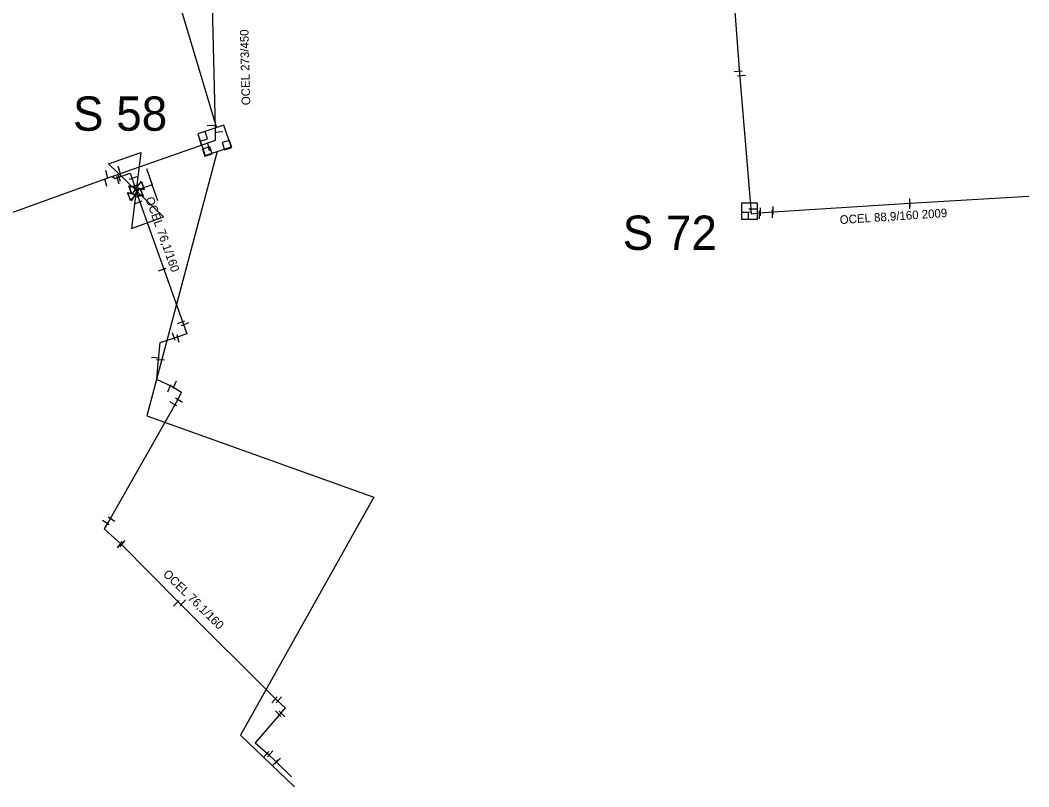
# Model space of a CAD drawing. Extents: x -642943 to -623314, y -1138561 to -1113539.
# Drawn here: x -642129.7 to -642041.4, y -1114481.9 to -1114414.7 of the extents above; entities that cross this region are included whole.
import ezdxf

# ---------------------------------------------------------------- set-up
doc = ezdxf.new("R2010")
doc.units = 0
for name, color, linetype in [('horkovod armatury', 7, 'Continuous'), ('horkovod dimenze', 7, 'Continuous'), ('horkovod předisol', 7, 'Continuous'), ('horkovod sváry', 7, 'Continuous'), ('horkovod trasa', 7, 'Continuous'), ('horkovod zrušený', 7, 'Continuous'), ('horkovod číslo šachty', 7, 'Continuous'), ('horkovod šachty', 7, 'Continuous')]:
    doc.layers.add(name, color=color, linetype=linetype)

# ---------------------------------------------------------------- blocks, each defined once
blk = doc.blocks.new('SPH')
at = {"layer": 'horkovod sváry'}
blk.add_line((0, -0.035), (0, 0.035), dxfattribs=at)
blk = doc.blocks.new('SPH_1')
at = {"layer": 'horkovod sváry'}
blk.add_line((0.0001, -0.035), (-0.0001, 0.035), dxfattribs=at)
blk = doc.blocks.new('POINT_DISPLAY')
blk.add_line((0, 0), (0, 0))
blk = doc.blocks.new('SH')
at = {"layer": 'horkovod armatury'}
for p, q in [((-0.0568, -0.0385), (-0.0564, 0.0379)), ((-0.0564, 0.0379), (0, 0)), ((0.0007, -0.0004), (0.0582, 0.0375)), ((0.0582, 0.0375), (0.0581, -0.0389)), ((0.0007, -0.0004), (-0.0568, -0.0385)), ((0.0581, -0.0389), (0.0007, -0.0004))]:
    blk.add_line(p, q, dxfattribs=at)
blk = doc.blocks.new('SCH_01_109')
at = {"layer": 'horkovod armatury'}
for p, q in [((10, 5), (-10, -5)), ((-10, -5), (-10, 5)), ((-10, 5), (10, -5)), ((-5, 5), (0, 5)), ((0, 5), (0, 0)), ((5, 5), (0, 5)), ((10, -5), (10, 5))]:
    blk.add_line(p, q, dxfattribs=at)

msp = doc.modelspace()

# ---------------------------------------------------------------- linework, layer by layer
at = {"layer": 'horkovod předisol'}
for points in [[(-642109.125, -1114364.941), (-642115.454, -1114366.083), (-642116.314, -1114366.283), (-642116.187, -1114367.268), (-642113.438, -1114379.86), (-642111.749, -1114392.705), (-642110.279, -1114404.55), (-642110.24, -1114405.532), (-642111.178, -1114405.606), (-642113.084, -1114405.75), (-642113.051, -1114407.106), (-642112.928, -1114412.232), (-642112.64, -1114424.23), (-642112.615, -1114425.268), (-642113.543, -1114425.603), (-642121.607, -1114428.417)], [(-642041.387, -1114430.188), (-642051.802, -1114430.795), (-642063.781, -1114431.549), (-642064.924, -1114431.643), (-642065.681, -1114431.727), (-642065.697, -1114431.257), (-642066.698, -1114419.408), (-642067.588, -1114407.377), (-642068.487, -1114395.37), (-642069.1, -1114387.858), (-642069.235, -1114386.102), (-642067.171, -1114385.989), (-642066.377, -1114385.896), (-642066.369, -1114385.119)], [(-642121.607, -1114428.417), (-642122.19, -1114428.614), (-642133.371, -1114432.662), (-642140.552, -1114435.261), (-642151.851, -1114439.352), (-642153.318, -1114439.929), (-642153.758, -1114440.102)], [(-642121.607, -1114428.417), (-642121.393, -1114428.604), (-642120.073, -1114428.132), (-642119.768, -1114428.983), (-642119.302, -1114430.402), (-642117.117, -1114436.526), (-642115.417, -1114441.291), (-642115.109, -1114442.21), (-642116.05, -1114442.526), (-642117.481, -1114442.976), (-642117.626, -1114444.406), (-642117.776, -1114446.176), (-642116.399, -1114446.807), (-642115.57, -1114447.302), (-642116.047, -1114448.203), (-642121.948, -1114458.6), (-642122.346, -1114459.281), (-642120.855, -1114460.629), (-642115.739, -1114465.796), (-642107.229, -1114474.275), (-642106.498, -1114474.949), (-642106.934, -1114475.471), (-642109.12, -1114478.034), (-642107.985, -1114479.023), (-642107.281, -1114479.689), (-642105.957, -1114480.995)]]:
    msp.add_lwpolyline(points, dxfattribs=at)
at = {"layer": 'horkovod trasa'}
for points in [[(-642109.125, -1114364.941), (-642115.454, -1114366.083), (-642116.314, -1114366.283), (-642116.187, -1114367.268), (-642113.438, -1114379.86), (-642111.749, -1114392.705), (-642110.279, -1114404.55), (-642110.24, -1114405.532), (-642111.178, -1114405.606), (-642113.084, -1114405.75), (-642113.051, -1114407.106), (-642112.928, -1114412.232), (-642112.64, -1114424.23), (-642112.615, -1114425.268), (-642113.543, -1114425.603), (-642121.607, -1114428.417)], [(-642041.387, -1114430.188), (-642051.802, -1114430.795), (-642063.781, -1114431.549), (-642064.924, -1114431.643), (-642065.681, -1114431.727), (-642065.697, -1114431.257), (-642066.698, -1114419.408), (-642067.588, -1114407.377), (-642068.487, -1114395.37), (-642069.1, -1114387.858), (-642069.235, -1114386.102), (-642067.171, -1114385.989), (-642066.377, -1114385.896), (-642066.369, -1114385.119)], [(-642121.607, -1114428.417), (-642122.19, -1114428.614), (-642133.371, -1114432.662), (-642140.552, -1114435.261), (-642151.851, -1114439.352), (-642153.318, -1114439.929), (-642153.758, -1114440.102)], [(-642121.607, -1114428.417), (-642121.393, -1114428.604), (-642120.073, -1114428.132), (-642119.768, -1114428.983), (-642119.302, -1114430.402), (-642117.117, -1114436.526), (-642115.417, -1114441.291), (-642115.109, -1114442.21), (-642116.05, -1114442.526), (-642117.481, -1114442.976), (-642117.626, -1114444.406), (-642117.776, -1114446.176), (-642116.399, -1114446.807), (-642115.57, -1114447.302), (-642116.047, -1114448.203), (-642121.948, -1114458.6), (-642122.346, -1114459.281), (-642120.855, -1114460.629), (-642115.739, -1114465.796), (-642107.229, -1114474.275), (-642106.498, -1114474.949), (-642106.934, -1114475.471), (-642109.12, -1114478.034), (-642107.985, -1114479.023), (-642107.281, -1114479.689), (-642105.957, -1114480.995)]]:
    msp.add_lwpolyline(points, dxfattribs=at)
at = {"layer": 'horkovod zrušený'}
for p, q in [((-642128.065, -1114372.029), (-642112.526, -1114424.158)), ((-642112.461, -1114426.241), (-642118.598, -1114449.371)), ((-642118.598, -1114449.371), (-642098.744, -1114456.508)), ((-642098.744, -1114456.508), (-642110.402, -1114477.348)), ((-642110.402, -1114477.348), (-642105.67, -1114481.873))]:
    msp.add_line(p, q, dxfattribs=at)
at = {"layer": 'horkovod šachty'}
for p, q in [((-642113.514, -1114424.483), (-642114.141, -1114424.69)), ((-642114.141, -1114424.69), (-642113.934, -1114425.317)), ((-642113.934, -1114425.317), (-642113.307, -1114425.11)), ((-642113.307, -1114425.11), (-642113.514, -1114424.483)), ((-642113.106, -1114425.812), (-642113.732, -1114426.022)), ((-642113.732, -1114426.022), (-642113.522, -1114426.648)), ((-642112.896, -1114426.438), (-642113.106, -1114425.812)), ((-642111.377, -1114425.257), (-642112.007, -1114425.453)), ((-642112.007, -1114425.453), (-642111.811, -1114426.083)), ((-642111.811, -1114426.083), (-642111.181, -1114425.887)), ((-642111.181, -1114425.887), (-642111.377, -1114425.257)), ((-642113.522, -1114426.648), (-642112.896, -1114426.438)), ((-642066.54, -1114431.57), (-642066.54, -1114432.17)), ((-642065.94, -1114431.57), (-642066.54, -1114431.57)), ((-642066.54, -1114432.17), (-642065.94, -1114432.17)), ((-642065.94, -1114432.17), (-642065.94, -1114431.57))]:
    msp.add_line(p, q, dxfattribs=at)
for points in [[(-642111.24, -1114425.837), (-642111.867, -1114423.938), (-642114.146, -1114424.69), (-642113.519, -1114426.589), (-642111.24, -1114425.837)], [(-642066.54, -1114432.17), (-642065.14, -1114432.17), (-642065.14, -1114430.77), (-642066.54, -1114430.77), (-642066.54, -1114432.17)]]:
    msp.add_lwpolyline(points, dxfattribs=at)

# ---------------------------------------------------------------- block references
at = {"layer": 'horkovod armatury'}
for name, p, xscale, yscale, rotation in [('SCH_01_109', (-642119.557, -1114429.64), 0.29998715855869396, 0.2999871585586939, -70.47407233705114), ('SH', (-642119.628, -1114429.988), 10.000010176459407, 10.000010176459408, 23.251875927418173), ('SH', (-642119.62, -1114429.99), 9.99999248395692, 9.999992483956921, 18.92945411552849), ('SH', (-642119.518, -1114429.408), 10.000002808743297, 10.000002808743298, 20.06555483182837), ('SH', (-642119.511, -1114429.413), 10.000003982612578, 10.000003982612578, 19.694456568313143)]:
    msp.add_blockref(name, p, dxfattribs=dict(at, xscale=xscale, yscale=yscale, rotation=rotation))
at = {"layer": 'horkovod sváry'}
for name, p, xscale, yscale, rotation in [('SPH', (-642066.849, -1114419.19), 10.000008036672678, 10.000008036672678, -85.13029313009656), ('SPH', (-642066.549, -1114419.59), 10.000008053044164, 10.000008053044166, -85.20312294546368), ('SPH_1', (-642112.98, -1114423.95), 9.999991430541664, 9.999991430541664, -87.5467794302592), ('SPH_1', (-642113.94, -1114425.34), 9.999987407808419, 9.999987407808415, 17.16826569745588), ('SPH_1', (-642112.32, -1114424.51), 10.000011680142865, 10.000011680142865, -87.22815515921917), ('SPH', (-642113.2, -1114425.84), 10.000013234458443, 10.000013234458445, 13.27154785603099), ('SPH_1', (-642121.01, -1114427.84), 10.000017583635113, 10.000017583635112, 16.579645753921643), ('SPH', (-642120.96, -1114428.06), 9.99999482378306, 9.999994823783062, 14.13169029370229), ('SPH_1', (-642122.2, -1114428.95), 10.000011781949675, 10.000011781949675, 16.102544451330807), ('SPH', (-642122.11, -1114428.23), 10.000010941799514, 10.000010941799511, 14.274504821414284), ('SPH_1', (-642121.14, -1114428.76), 9.999991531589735, 9.999991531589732, 15.754090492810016), ('SPH_1', (-642121.03, -1114428.54), 9.99999833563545, 9.999998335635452, 19.653949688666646), ('SPH', (-642119.79, -1114428.54), 10.000015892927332, 10.000015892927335, -70.91369360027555), ('SPH_1', (-642119.84, -1114429.28), 10.000001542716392, 10.000001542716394, -72.4549483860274), ('SPH_1', (-642119.25, -1114430.1), 10.000002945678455, 10.000002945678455, -65.88865182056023), ('SPH', (-642051.805, -1114430.69), 10.000007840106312, 10.000007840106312, 2.4366595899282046), ('SPH_1', (-642119.36, -1114430.68), 10.000015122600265, 10.000015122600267, -68.42614816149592), ('SPH_1', (-642065.565, -1114431.26), 9.999967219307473, 9.999967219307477, -89.06987485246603), ('SPH', (-642051.805, -1114430.9), 10.000017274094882, 10.000017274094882, 2.1442727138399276), ('SPH_1', (-642066.065, -1114431.56), 9.99999064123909, 9.99999064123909, 88.84278818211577), ('SPH_1', (-642117.26, -1114436.57), 10.000006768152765, 10.000006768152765, -70.51398264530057), ('SPH_1', (-642115.61, -1114441.19), 10.000005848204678, 10.000005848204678, -71.05223732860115), ('SPH_1', (-642115.26, -1114441.34), 9.99998194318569, 9.999981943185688, -68.97903932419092), ('SPH_1', (-642116.25, -1114442.45), 9.999993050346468, 9.99999305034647, 17.241433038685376), ('SPH_1', (-642115.87, -1114442.63), 10.000013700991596, 10.000013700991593, 16.417982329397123), ('SPH_1', (-642117.86, -1114444.3), 9.999984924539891, 9.99998492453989, 85.84406862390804), ('SPH_1', (-642117.42, -1114444.49), 10.000023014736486, 10.000023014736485, 86.05244575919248), ('SPH', (-642116.16, -1114446.65), 10.000020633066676, 10.000020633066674, -24.386367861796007), ('SPH_1', (-642116.63, -1114446.95), 10.000005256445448, 10.000005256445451, -22.207032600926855), ('SPH_1', (-642115.8, -1114448.03), 9.999989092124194, 9.999989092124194, 58.32347325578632), ('SPH', (-642116.29, -1114448.33), 9.999999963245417, 9.999999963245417, 59.70874412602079), ('SPH_1', (-642122.21, -1114458.74), 10.000010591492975, 10.000010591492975, 57.4405509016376), ('SPH_1', (-642121.7, -1114458.44), 10.00001030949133, 10.000010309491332, 55.880738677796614), ('SPH_1', (-642120.98, -1114460.66), 10.000010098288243, 10.000010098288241, -35.53116456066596), ('SPH_1', (-642120.74, -1114460.58), 10.000012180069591, 10.000012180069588, -39.65830371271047), ('SPH_1', (-642116.04, -1114465.8), 10.000017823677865, 10.000017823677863, -44.95962695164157), ('SPH_1', (-642115.45, -1114465.77), 10.000009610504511, 10.000009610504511, -41.54865620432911), ('SPH', (-642107.42, -1114474.26), 10.000007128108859, 10.000007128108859, -41.9058044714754), ('SPH_1', (-642107.06, -1114474.26), 10.000000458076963, 10.000000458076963, -43.58547666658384), ('SPH_1', (-642107.11, -1114475.47), 10.000001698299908, 10.000001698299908, 43.16591748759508), ('SPH', (-642106.77, -1114475.5), 9.99999578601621, 9.999995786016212, 44.042508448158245), ('SPH_1', (-642108.16, -1114479.04), 10.000011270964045, 10.000011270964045, -41.57681766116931), ('SPH_1', (-642107.82, -1114478.99), 9.999998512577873, 9.999998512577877, -40.4945095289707), ('SPH_1', (-642107.4, -1114479.77), 10.000003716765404, 10.000003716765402, -44.52023365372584), ('SPH', (-642107.16, -1114479.62), 10.000006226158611, 10.000006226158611, -44.12119048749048)]:
    msp.add_blockref(name, p, dxfattribs=dict(at, xscale=xscale, yscale=yscale, rotation=rotation))
at = {"layer": 'horkovod sváry', "xscale": 10, "yscale": 10}
for p in [(-642064.885, -1114431.51), (-642063.825, -1114431.69), (-642063.765, -1114431.41), (-642064.975, -1114431.78)]:
    msp.add_blockref('SPH', p, dxfattribs=at)
at = {"layer": 'horkovod šachty'}
for p in [(-642113.724, -1114424.9), (-642111.594, -1114425.67), (-642113.314, -1114426.23), (-642066.24, -1114431.87)]:
    msp.add_blockref('POINT_DISPLAY', p, dxfattribs=at)

# ---------------------------------------------------------------- texts
at = {"layer": 'horkovod dimenze'}
for s, height, rotation, p in [('OCEL 273/450', 0.75, 91.34001, (-642109.556, -1114422.17)), ('OCEL 76,1/160', 0.74999, 289.54396, (-642118.749, -1114430.352)), ('OCEL 88,9/160 2009', 0.75, 3.76029, (-642057.918, -1114432.59)), ('OCEL 76,1/160', 0.75, 315.5467, (-642117.245, -1114463.309))]:
    msp.add_text(s, height=height, rotation=rotation, dxfattribs=at).set_placement(p)
at = {"layer": 'horkovod číslo šachty'}
for s, p in [('S 58', (-642125.081, -1114424.415)), ('S 72', (-642076.948, -1114434.847))]:
    msp.add_text(s, height=3, dxfattribs=at).set_placement(p)

doc.saveas('drawing.dxf')
